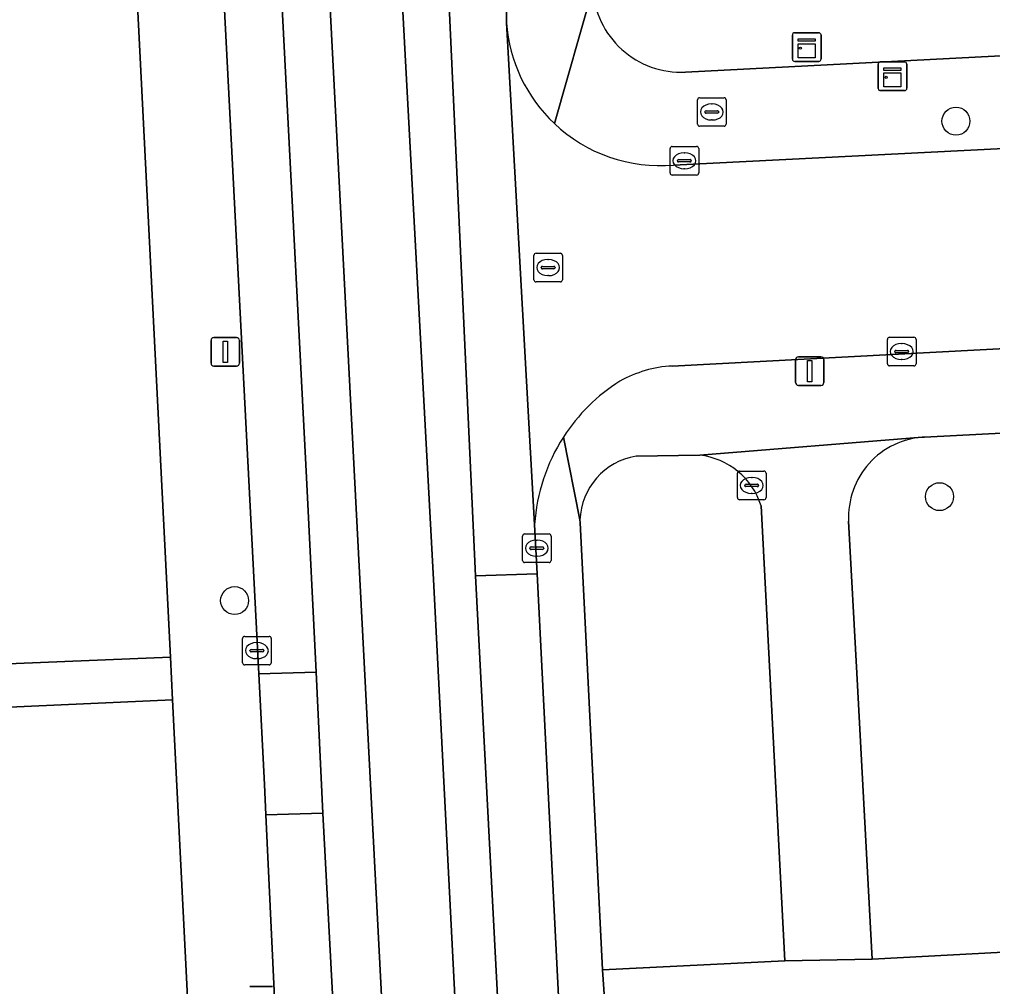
# Model space of a CAD drawing. Extents: x 161084 to 161928, y 385354 to 386522.
# Drawn here: x 161611.48 to 161645.5, y 385834.6 to 385868.42 of the extents above; entities that cross this region are included whole.
import ezdxf

# ---------------------------------------------------------------- set-up
doc = ezdxf.new("R2010")
doc.units = 0
for name, color, linetype in [('IMGEO_Boom', 7, 'Continuous'), ('IMGEO_Brandkraan', 7, 'Continuous'), ('IMGEO_Erf', 7, 'Continuous'), ('IMGEO_Groenvoorziening', 7, 'Continuous'), ('IMGEO_Kast', 7, 'Continuous'), ('IMGEO_Kolk', 7, 'Continuous'), ('IMGEO_Lichtmast', 7, 'Continuous'), ('IMGEO_Parkeervlak_gesloten', 7, 'Continuous'), ('IMGEO_Rijbaan_lokaal_gesloten', 7, 'Continuous'), ('IMGEO_Rijbaan_lokaal_open', 7, 'Continuous'), ('IMGEO_Rioolput', 7, 'Continuous'), ('IMGEO_Voetpad_open', 7, 'Continuous')]:
    doc.layers.add(name, color=color, linetype=linetype)

msp = doc.modelspace()

# ---------------------------------------------------------------- linework, layer by layer
at = {"layer": 'IMGEO_Boom'}
for centre in [(161644.223, 385864.862), (161643.649, 385851.731), (161618.999, 385848.097)]:
    msp.add_circle(centre, 0.489, dxfattribs=at)
at = {"layer": 'IMGEO_Brandkraan'}
for p, q in [((161635.187, 385864.757), (161635.187, 385865.609)), ((161635.262, 385865.683), (161636.114, 385865.683)), ((161635.675, 385865.463), (161635.7, 385865.463)), ((161636.188, 385865.609), (161636.188, 385864.757)), ((161635.446, 385865.177), (161635.446, 385865.189)), ((161635.884, 385865.14), (161635.486, 385865.14)), ((161635.489, 385865.226), (161635.887, 385865.226)), ((161635.93, 385865.189), (161635.93, 385865.177)), ((161636.114, 385864.683), (161635.262, 385864.683)), ((161635.698, 385864.903), (161635.673, 385864.903)), ((161636.582, 385851.698), (161636.582, 385852.55)), ((161636.657, 385852.624), (161637.509, 385852.624)), ((161637.583, 385852.55), (161637.583, 385851.698)), ((161636.841, 385852.118), (161636.841, 385852.13)), ((161636.884, 385852.167), (161637.282, 385852.167)), ((161637.07, 385852.404), (161637.095, 385852.404)), ((161637.325, 385852.13), (161637.325, 385852.118)), ((161637.279, 385852.081), (161636.881, 385852.081)), ((161637.093, 385851.844), (161637.068, 385851.844)), ((161637.509, 385851.624), (161636.657, 385851.624))]:
    msp.add_line(p, q, dxfattribs=at)
for points in [[(161635.187, 385864.757), (161635.187, 385865.609)], [(161635.262, 385865.683), (161636.114, 385865.683)], [(161636.188, 385865.609), (161636.188, 385864.757)], [(161636.114, 385864.683), (161635.262, 385864.683)], [(161636.582, 385851.698), (161636.582, 385852.55)], [(161636.657, 385852.624), (161637.509, 385852.624)], [(161637.583, 385852.55), (161637.583, 385851.698)], [(161637.509, 385851.624), (161636.657, 385851.624)]]:
    msp.add_lwpolyline(points, dxfattribs=at)
for centre, radius, start, end in [((161635.264, 385865.607), 0.0765, 91.552, 178.448), ((161635.264, 385865.607), 0.0765, 91.552, 178.448), ((161636.112, 385865.607), 0.0765, 1.552, 88.448), ((161636.112, 385865.607), 0.0765, 1.552, 88.448), ((161635.486, 385865.186), 0.0403, 85.8775, 175.7526), ((161635.483, 385865.176), 0.0366, 178.938, 274.7102), ((161635.887, 385865.183), 0.043, 264.8664, 352.4533), ((161635.891, 385865.188), 0.0386, 1.7309, 96.639), ((161635.264, 385864.759), 0.0765, 181.552, 268.448), ((161635.264, 385864.759), 0.0765, 181.552, 268.448), ((161636.112, 385864.759), 0.0765, 271.552, 358.448), ((161636.112, 385864.759), 0.0765, 271.552, 358.448), ((161636.659, 385852.548), 0.0765, 91.552, 178.448), ((161636.659, 385852.548), 0.0765, 91.552, 178.448), ((161637.507, 385852.548), 0.0765, 1.552, 88.448), ((161637.507, 385852.548), 0.0765, 1.552, 88.448), ((161636.881, 385852.127), 0.0403, 85.8775, 175.7526), ((161636.878, 385852.117), 0.0366, 178.938, 274.7102), ((161637.282, 385852.124), 0.043, 264.8664, 352.4533), ((161637.286, 385852.129), 0.0386, 1.7309, 96.639), ((161636.659, 385851.7), 0.0765, 181.552, 268.448), ((161636.659, 385851.7), 0.0765, 181.552, 268.448), ((161637.507, 385851.7), 0.0765, 271.552, 358.448), ((161637.507, 385851.7), 0.0765, 271.552, 358.448)]:
    msp.add_arc(centre, radius, start, end, dxfattribs=at)
for centre, major_axis, ratio, start_param, end_param in [((161635.674, 385865.183), (-0.387, 0.002), 0.722429, 4.712389, 7.853982), ((161635.699, 385865.183), (-0.39, 0.002), 0.717154, 1.570796, 4.712389), ((161637.069, 385852.124), (-0.387, 0.002), 0.722429, 4.712389, 7.853982), ((161637.094, 385852.124), (-0.39, 0.002), 0.717154, 1.570796, 4.712389)]:
    msp.add_ellipse(centre, major_axis=major_axis, ratio=ratio, start_param=start_param, end_param=end_param, dxfattribs=at)
at = {"layer": 'IMGEO_Erf'}
for points in [[(161634.763, 385866.577), (161657.734, 385867.759), (161657.33, 385875.44), (161654.792, 385875.31), (161654.606, 385878.945), (161657.144, 385879.074), (161656.93, 385882.271), (161654.467, 385882.157), (161654.3, 385885.787), (161654.133, 385889.423)], [(161610.779, 385845.871), (161616.753, 385846.114), (161615.146, 385877.914), (161609.149, 385877.618)], [(161616.828, 385844.629), (161610.86, 385844.353)], [(161618.16, 385818.263), (161616.828, 385844.629)]]:
    msp.add_lwpolyline(points, dxfattribs=at)
msp.add_arc((161634.605, 385869.658), 3.085, 182.828, 272.9264, dxfattribs=at)
at = {"layer": 'IMGEO_Groenvoorziening'}
for points in [[(161640.472, 385850.87), (161640.757, 385845.563), (161641.293, 385835.558), (161663.382, 385836.736), (161662.914, 385845.479), (161662.414, 385854.816), (161643.121, 385853.814)], [(161635.264, 385853.181), (161633.038, 385853.147)], [(161631.076, 385850.917), (161631.079, 385850.833), (161631.863, 385835.186), (161638.242, 385835.503), (161637.411, 385851.407)]]:
    msp.add_lwpolyline(points, dxfattribs=at)
for centre, radius, start, end in [((161643.266, 385851.019), 2.798, 92.9783, 183.0601), ((161633.415, 385850.837), 2.341, 99.2734, 178.0426), ((161634.987, 385850.66), 2.536, 17.1317, 83.7365)]:
    msp.add_arc(centre, radius, start, end, dxfattribs=at)
at = {"layer": 'IMGEO_Kast'}
for p, q in [((161638.506, 385867.028), (161638.506, 385867.869)), ((161638.506, 385867.869), (161638.506, 385867.028)), ((161638.581, 385867.953), (161639.422, 385867.953)), ((161639.422, 385867.953), (161638.581, 385867.953)), ((161639.506, 385867.878), (161639.506, 385867.037)), ((161639.506, 385867.037), (161639.506, 385867.878)), ((161639.431, 385866.953), (161638.59, 385866.953)), ((161638.59, 385866.953), (161639.431, 385866.953)), ((161641.505, 385866.007), (161641.505, 385866.848)), ((161641.505, 385866.848), (161641.505, 385866.007)), ((161641.58, 385866.932), (161642.421, 385866.932)), ((161642.421, 385866.932), (161641.58, 385866.932)), ((161642.505, 385866.857), (161642.505, 385866.016)), ((161642.505, 385866.016), (161642.505, 385866.857)), ((161642.43, 385865.932), (161641.589, 385865.932)), ((161641.589, 385865.932), (161642.43, 385865.932))]:
    msp.add_line(p, q, dxfattribs=at)
for points in [[(161638.701, 385867.743), (161639.301, 385867.743), (161639.301, 385867.658), (161638.701, 385867.658), (161638.701, 385867.743)], [(161638.701, 385867.568), (161639.301, 385867.568), (161639.301, 385867.079), (161638.701, 385867.079), (161638.701, 385867.568)], [(161641.7, 385866.722), (161642.3, 385866.722), (161642.3, 385866.637), (161641.7, 385866.637), (161641.7, 385866.722)], [(161641.7, 385866.547), (161642.3, 385866.547), (161642.3, 385866.058), (161641.7, 385866.058), (161641.7, 385866.547)]]:
    msp.add_lwpolyline(points, dxfattribs=at)
for centre in [(161638.785, 385867.417), (161641.784, 385866.396)]:
    msp.add_circle(centre, 0.0377, dxfattribs=at)
for centre, start, end in [((161638.584, 385867.875), 92.4484, 184.2845), ((161638.584, 385867.875), 92.4484, 184.2845), ((161639.428, 385867.875), 2.4484, 94.2845), ((161639.428, 385867.875), 2.4484, 94.2845), ((161638.584, 385867.031), 182.4484, 274.2845), ((161638.584, 385867.031), 182.4484, 274.2845), ((161639.428, 385867.031), 272.4484, 4.2845), ((161639.428, 385867.031), 272.4484, 4.2845), ((161641.583, 385866.854), 92.4484, 184.2845), ((161641.583, 385866.854), 92.4484, 184.2845), ((161642.427, 385866.854), 2.4484, 94.2845), ((161642.427, 385866.854), 2.4484, 94.2845), ((161641.583, 385866.01), 182.4484, 274.2845), ((161641.583, 385866.01), 182.4484, 274.2845), ((161642.427, 385866.01), 272.4484, 4.2845), ((161642.427, 385866.01), 272.4484, 4.2845)]:
    msp.add_arc(centre, 0.0779, start, end, dxfattribs=at)
at = {"layer": 'IMGEO_Kolk'}
for p, q in [((161634.227, 385863.052), (161634.227, 385863.904)), ((161634.302, 385863.978), (161635.154, 385863.978)), ((161634.715, 385863.758), (161634.74, 385863.758)), ((161635.228, 385863.904), (161635.228, 385863.052)), ((161634.486, 385863.472), (161634.486, 385863.484)), ((161634.924, 385863.435), (161634.526, 385863.435)), ((161634.529, 385863.521), (161634.927, 385863.521)), ((161634.97, 385863.484), (161634.97, 385863.472)), ((161635.154, 385862.978), (161634.302, 385862.978)), ((161634.738, 385863.198), (161634.713, 385863.198)), ((161641.827, 385856.378), (161641.827, 385857.23)), ((161641.902, 385857.304), (161642.754, 385857.304)), ((161642.828, 385857.23), (161642.828, 385856.378)), ((161642.129, 385856.847), (161642.527, 385856.847)), ((161642.315, 385857.084), (161642.34, 385857.084)), ((161642.086, 385856.798), (161642.086, 385856.81)), ((161642.524, 385856.761), (161642.126, 385856.761)), ((161642.338, 385856.524), (161642.313, 385856.524)), ((161642.57, 385856.81), (161642.57, 385856.798)), ((161642.754, 385856.304), (161641.902, 385856.304)), ((161629.142, 385850.428), (161629.994, 385850.428)), ((161629.067, 385849.502), (161629.067, 385850.354)), ((161629.555, 385850.208), (161629.58, 385850.208)), ((161630.068, 385850.354), (161630.068, 385849.502)), ((161629.326, 385849.922), (161629.326, 385849.934)), ((161629.764, 385849.885), (161629.366, 385849.885)), ((161629.369, 385849.971), (161629.767, 385849.971)), ((161629.81, 385849.934), (161629.81, 385849.922)), ((161629.994, 385849.428), (161629.142, 385849.428)), ((161629.578, 385849.648), (161629.553, 385849.648)), ((161619.277, 385845.92), (161619.277, 385846.772)), ((161619.352, 385846.846), (161620.204, 385846.846)), ((161620.278, 385846.772), (161620.278, 385845.92)), ((161619.536, 385846.34), (161619.536, 385846.352)), ((161619.974, 385846.303), (161619.576, 385846.303)), ((161619.579, 385846.389), (161619.977, 385846.389)), ((161619.765, 385846.626), (161619.79, 385846.626)), ((161620.02, 385846.352), (161620.02, 385846.34)), ((161619.788, 385846.066), (161619.763, 385846.066)), ((161620.204, 385845.846), (161619.352, 385845.846))]:
    msp.add_line(p, q, dxfattribs=at)
for points in [[(161634.227, 385863.052), (161634.227, 385863.904)], [(161634.302, 385863.978), (161635.154, 385863.978)], [(161635.228, 385863.904), (161635.228, 385863.052)], [(161635.154, 385862.978), (161634.302, 385862.978)], [(161641.827, 385856.378), (161641.827, 385857.23)], [(161641.902, 385857.304), (161642.754, 385857.304)], [(161642.828, 385857.23), (161642.828, 385856.378)], [(161642.754, 385856.304), (161641.902, 385856.304)], [(161629.142, 385850.428), (161629.994, 385850.428)], [(161629.067, 385849.502), (161629.067, 385850.354)], [(161630.068, 385850.354), (161630.068, 385849.502)], [(161629.994, 385849.428), (161629.142, 385849.428)], [(161619.277, 385845.92), (161619.277, 385846.772)], [(161619.352, 385846.846), (161620.204, 385846.846)], [(161620.278, 385846.772), (161620.278, 385845.92)], [(161620.204, 385845.846), (161619.352, 385845.846)]]:
    msp.add_lwpolyline(points, dxfattribs=at)
for centre, radius, start, end in [((161634.304, 385863.902), 0.0765, 91.552, 178.448), ((161634.304, 385863.902), 0.0765, 91.552, 178.448), ((161635.152, 385863.902), 0.0765, 1.552, 88.448), ((161635.152, 385863.902), 0.0765, 1.552, 88.448), ((161634.526, 385863.481), 0.0403, 85.8775, 175.7526), ((161634.523, 385863.471), 0.0366, 178.938, 274.7102), ((161634.927, 385863.478), 0.043, 264.8664, 352.4533), ((161634.931, 385863.483), 0.0386, 1.7309, 96.639), ((161634.304, 385863.054), 0.0765, 181.552, 268.448), ((161634.304, 385863.054), 0.0765, 181.552, 268.448), ((161635.152, 385863.054), 0.0765, 271.552, 358.448), ((161635.152, 385863.054), 0.0765, 271.552, 358.448), ((161641.904, 385857.228), 0.0765, 91.552, 178.448), ((161641.904, 385857.228), 0.0765, 91.552, 178.448), ((161642.752, 385857.228), 0.0765, 1.552, 88.448), ((161642.752, 385857.228), 0.0765, 1.552, 88.448), ((161642.126, 385856.807), 0.0403, 85.8775, 175.7526), ((161642.531, 385856.809), 0.0386, 1.7309, 96.639), ((161642.123, 385856.797), 0.0366, 178.938, 274.7102), ((161642.527, 385856.804), 0.043, 264.8664, 352.4533), ((161641.904, 385856.38), 0.0765, 181.552, 268.448), ((161641.904, 385856.38), 0.0765, 181.552, 268.448), ((161642.752, 385856.38), 0.0765, 271.552, 358.448), ((161642.752, 385856.38), 0.0765, 271.552, 358.448), ((161629.144, 385850.352), 0.0765, 91.552, 178.448), ((161629.144, 385850.352), 0.0765, 91.552, 178.448), ((161629.992, 385850.352), 0.0765, 1.552, 88.448), ((161629.992, 385850.352), 0.0765, 1.552, 88.448), ((161629.366, 385849.931), 0.0403, 85.8775, 175.7526), ((161629.363, 385849.921), 0.0366, 178.938, 274.7102), ((161629.767, 385849.928), 0.043, 264.8664, 352.4533), ((161629.771, 385849.933), 0.0386, 1.7309, 96.639), ((161629.144, 385849.504), 0.0765, 181.552, 268.448), ((161629.144, 385849.504), 0.0765, 181.552, 268.448), ((161629.992, 385849.504), 0.0765, 271.552, 358.448), ((161629.992, 385849.504), 0.0765, 271.552, 358.448), ((161619.354, 385846.77), 0.0765, 91.552, 178.448), ((161619.354, 385846.77), 0.0765, 91.552, 178.448), ((161620.202, 385846.77), 0.0765, 1.552, 88.448), ((161620.202, 385846.77), 0.0765, 1.552, 88.448), ((161619.576, 385846.349), 0.0403, 85.8775, 175.7526), ((161619.573, 385846.339), 0.0366, 178.938, 274.7102), ((161619.977, 385846.346), 0.043, 264.8664, 352.4533), ((161619.981, 385846.351), 0.0386, 1.7309, 96.639), ((161619.354, 385845.922), 0.0765, 181.552, 268.448), ((161619.354, 385845.922), 0.0765, 181.552, 268.448), ((161620.202, 385845.922), 0.0765, 271.552, 358.448), ((161620.202, 385845.922), 0.0765, 271.552, 358.448)]:
    msp.add_arc(centre, radius, start, end, dxfattribs=at)
for centre, major_axis, ratio, start_param, end_param in [((161634.714, 385863.478), (-0.387, 0.002), 0.722429, 4.712389, 7.853982), ((161634.739, 385863.478), (-0.39, 0.002), 0.717154, 1.570796, 4.712389), ((161642.314, 385856.804), (-0.387, 0.002), 0.722429, 4.712389, 7.853982), ((161642.339, 385856.804), (-0.39, 0.002), 0.717154, 1.570796, 4.712389), ((161629.554, 385849.928), (-0.387, 0.002), 0.722429, 4.712389, 7.853982), ((161629.579, 385849.928), (-0.39, 0.002), 0.717154, 1.570796, 4.712389), ((161619.764, 385846.346), (-0.387, 0.002), 0.722429, 4.712389, 7.853982), ((161619.789, 385846.346), (-0.39, 0.002), 0.717154, 1.570796, 4.712389)]:
    msp.add_ellipse(centre, major_axis=major_axis, ratio=ratio, start_param=start_param, end_param=end_param, dxfattribs=at)
at = {"layer": 'IMGEO_Lichtmast'}
for p, q in [((161618.175, 385856.397), (161618.175, 385857.197)), ((161618.175, 385857.197), (161618.175, 385856.397)), ((161618.275, 385857.297), (161619.065, 385857.297)), ((161619.065, 385857.297), (161618.275, 385857.297)), ((161619.165, 385857.197), (161619.165, 385856.397)), ((161619.165, 385856.397), (161619.165, 385857.197)), ((161638.615, 385855.722), (161638.615, 385856.522)), ((161638.615, 385856.522), (161638.615, 385855.722)), ((161638.715, 385856.622), (161639.505, 385856.622)), ((161639.505, 385856.622), (161638.715, 385856.622)), ((161639.605, 385856.522), (161639.605, 385855.722)), ((161639.605, 385855.722), (161639.605, 385856.522)), ((161619.065, 385856.297), (161618.275, 385856.297)), ((161618.275, 385856.297), (161619.065, 385856.297)), ((161639.505, 385855.622), (161638.715, 385855.622)), ((161638.715, 385855.622), (161639.505, 385855.622)), ((161619.536, 385834.601), (161620.326, 385834.601)), ((161620.326, 385834.601), (161619.536, 385834.601))]:
    msp.add_line(p, q, dxfattribs=at)
for points in [[(161618.595, 385857.172), (161618.745, 385857.172), (161618.745, 385856.422), (161618.595, 385856.422), (161618.595, 385857.172)], [(161639.035, 385856.497), (161639.185, 385856.497), (161639.185, 385855.747), (161639.035, 385855.747), (161639.035, 385856.497)]]:
    msp.add_lwpolyline(points, dxfattribs=at)
for centre, start, end in [((161618.275, 385857.197), 90, 180), ((161618.275, 385857.197), 90, 180), ((161619.065, 385857.197), 0, 90), ((161619.065, 385857.197), 360, 90), ((161638.715, 385856.522), 90, 180), ((161638.715, 385856.522), 90, 180), ((161639.505, 385856.522), 0, 90), ((161639.505, 385856.522), 360, 90), ((161618.275, 385856.397), 180, 270), ((161618.275, 385856.397), 180, 270), ((161619.065, 385856.397), 270, 0), ((161619.065, 385856.397), 270, 0), ((161638.715, 385855.722), 180, 270), ((161638.715, 385855.722), 180, 270), ((161639.505, 385855.722), 270, 0), ((161639.505, 385855.722), 270, 0)]:
    msp.add_arc(centre, 0.1, start, end, dxfattribs=at)
at = {"layer": 'IMGEO_Parkeervlak_gesloten'}
for points in [[(161616.626, 385946.667), (161614.619, 385946.541), (161619.842, 385845.53), (161621.846, 385845.592), (161621.517, 385852.4)], [(161629.577, 385849.03), (161627.419, 385848.962), (161629.447, 385810.188), (161631.518, 385810.27), (161631.479, 385811.403)], [(161622.084, 385840.658), (161620.092, 385840.609), (161620.977, 385821.892), (161623.088, 385821.908)]]:
    msp.add_lwpolyline(points, close=True, dxfattribs=at)
at = {"layer": 'IMGEO_Rijbaan_lokaal_gesloten'}
for points in [[(161609.755, 386116.483), (161609.888, 386111.583), (161615.421, 386003.25), (161621.471, 385885.633), (161624.888, 385819.708), (161623.138, 385819.708), (161623.088, 385821.908), (161620.977, 385821.892), (161621.139, 385818.466), (161622.2, 385799.696), (161622.239, 385797.159), (161622.584, 385789.922), (161622.936, 385782.114), (161622.454, 385768.815), (161628.111, 385769.278), (161627.933, 385773.325), (161627.846, 385775.559)], [(161608.121, 386114.983), (161608.28, 386111.508), (161610.496, 386068.225), (161613.555, 386006.567), (161613.759, 386002.917), (161616.359, 385953.05), (161616.626, 385946.667), (161621.517, 385852.4), (161621.846, 385845.592), (161622.084, 385840.658), (161623.088, 385821.908), (161623.138, 385819.708), (161624.888, 385819.708), (161621.471, 385885.633), (161615.421, 386003.25)], [(161629.169, 385775.611), (161629.224, 385773.391), (161629.375, 385769.365), (161634.397, 385769.669), (161633.995, 385772.614), (161633.899, 385773.407), (161631.831, 385773.325), (161628.656, 385802.704), (161628.006, 385808.738), (161625.952, 385848.838), (161624.789, 385870.438), (161618.273, 385997.454)]]:
    msp.add_lwpolyline(points, dxfattribs=at)
for points in [[(161623.939, 385920.504), (161621.416, 385967.055), (161621.139, 385974.738), (161619.82, 385997.552), (161618.273, 385997.454), (161624.789, 385870.438), (161625.952, 385848.838), (161628.006, 385808.738), (161628.656, 385802.704), (161631.831, 385773.325), (161633.899, 385773.407), (161633.506, 385774.183), (161631.706, 385790.183), (161629.447, 385810.188), (161627.419, 385848.962), (161626.423, 385870.671)], [(161621.846, 385845.592), (161619.842, 385845.53), (161620.042, 385841.67), (161620.092, 385840.609), (161622.084, 385840.658)]]:
    msp.add_lwpolyline(points, close=True, dxfattribs=at)
at = {"layer": 'IMGEO_Rijbaan_lokaal_open'}
msp.add_lwpolyline([(161628.505, 385868.302), (161628.487, 385870.725), (161626.423, 385870.671), (161627.419, 385848.962), (161629.577, 385849.03), (161629.49, 385850.763)], close=True, dxfattribs=at)
for points in [[(161628.505, 385868.302), (161629.49, 385850.763)], [(161634.304, 385856.3), (161674.524, 385858.43), (161674.089, 385865.328)], [(161674.089, 385865.328), (161634.352, 385863.328)]]:
    msp.add_lwpolyline(points, dxfattribs=at)
for centre, radius, start, end in [((161633.883, 385868.7), 5.393, 184.2359, 226.6757), ((161633.881, 385868.694), 5.387, 226.6491, 275.0195), ((161634.515, 385852.151), 4.154, 92.9072, 119.4377), ((161635.879, 385850.347), 6.403, 122.1399, 147.219), ((161635.889, 385850.344), 6.413, 147.2445, 176.2578)]:
    msp.add_arc(centre, radius, start, end, dxfattribs=at)
at = {"layer": 'IMGEO_Rioolput'}
for p, q in [((161629.464, 385859.315), (161629.464, 385860.167)), ((161629.539, 385860.241), (161630.391, 385860.241)), ((161629.952, 385860.021), (161629.977, 385860.021)), ((161630.465, 385860.167), (161630.465, 385859.315)), ((161629.723, 385859.735), (161629.723, 385859.747)), ((161630.161, 385859.698), (161629.763, 385859.698)), ((161629.766, 385859.784), (161630.164, 385859.784)), ((161630.207, 385859.747), (161630.207, 385859.735)), ((161630.391, 385859.241), (161629.539, 385859.241)), ((161629.975, 385859.461), (161629.95, 385859.461))]:
    msp.add_line(p, q, dxfattribs=at)
for points in [[(161629.464, 385859.315), (161629.464, 385860.167)], [(161629.539, 385860.241), (161630.391, 385860.241)], [(161630.465, 385860.167), (161630.465, 385859.315)], [(161630.391, 385859.241), (161629.539, 385859.241)]]:
    msp.add_lwpolyline(points, dxfattribs=at)
for centre, radius, start, end in [((161629.541, 385860.165), 0.0765, 91.552, 178.448), ((161629.541, 385860.165), 0.0765, 91.552, 178.448), ((161630.389, 385860.165), 0.0765, 1.552, 88.448), ((161630.389, 385860.165), 0.0765, 1.552, 88.448), ((161629.763, 385859.744), 0.0403, 85.8775, 175.7526), ((161629.76, 385859.734), 0.0366, 178.938, 274.7102), ((161630.164, 385859.741), 0.043, 264.8664, 352.4533), ((161630.168, 385859.746), 0.0386, 1.7309, 96.639), ((161629.541, 385859.317), 0.0765, 181.552, 268.448), ((161629.541, 385859.317), 0.0765, 181.552, 268.448), ((161630.389, 385859.317), 0.0765, 271.552, 358.448), ((161630.389, 385859.317), 0.0765, 271.552, 358.448)]:
    msp.add_arc(centre, radius, start, end, dxfattribs=at)
for centre, major_axis, ratio, start_param, end_param in [((161629.951, 385859.741), (-0.387, 0.002), 0.722429, 4.712389, 7.853982), ((161629.976, 385859.741), (-0.39, 0.002), 0.717154, 1.570796, 4.712389)]:
    msp.add_ellipse(centre, major_axis=major_axis, ratio=ratio, start_param=start_param, end_param=end_param, dxfattribs=at)
at = {"layer": 'IMGEO_Voetpad_open'}
for points in [[(161629.443, 385911.3), (161626.634, 385966.341), (161626.561, 385967.777), (161623.425, 385967.572), (161623.545, 385967.084), (161628.487, 385870.725), (161628.505, 385868.302)], [(161614.619, 385946.541), (161614.595, 385947.001), (161611.591, 385946.819), (161614.699, 385885.857), (161614.921, 385882.366), (161615.146, 385877.914), (161616.753, 385846.114), (161616.828, 385844.629), (161618.16, 385818.263), (161619.578, 385814.148)], [(161621.139, 385818.466), (161620.977, 385821.892), (161620.092, 385840.609), (161620.042, 385841.67), (161619.842, 385845.53), (161614.619, 385946.541)], [(161630.183, 385864.777), (161631.524, 385869.506), (161629.78, 385904.517), (161629.769, 385904.569), (161629.443, 385911.3)], [(161734.108, 385868.334), (161733.907, 385871.68), (161659.281, 385867.839), (161657.734, 385867.759), (161634.763, 385866.577)], [(161631.524, 385869.506), (161630.183, 385864.777)], [(161634.352, 385863.328), (161674.089, 385865.328), (161676.856, 385865.472), (161734.108, 385868.334)], [(161686.115, 385857.083), (161685.739, 385857.432), (161685.334, 385857.747), (161684.902, 385858.024), (161684.447, 385858.261), (161683.973, 385858.457), (161683.483, 385858.61), (161682.981, 385858.718), (161682.472, 385858.781), (161681.959, 385858.799), (161681.762, 385858.793), (161677.201, 385858.564), (161674.524, 385858.43), (161634.304, 385856.3)], [(161633.038, 385853.147), (161635.264, 385853.181), (161643.038, 385853.817), (161643.121, 385853.814), (161662.414, 385854.816), (161664.075, 385854.867), (161682.428, 385855.809), (161686.765, 385856.29), (161686.457, 385856.701), (161686.115, 385857.083)], [(161631.079, 385850.833), (161631.076, 385850.917), (161630.496, 385853.814)], [(161630.496, 385853.814), (161631.076, 385850.917)], [(161643.121, 385853.814), (161643.038, 385853.817), (161635.264, 385853.181)], [(161637.411, 385851.407), (161638.242, 385835.503), (161641.293, 385835.558), (161640.757, 385845.563)], [(161629.49, 385850.763), (161629.577, 385849.03), (161631.479, 385811.403), (161631.518, 385810.27), (161631.877, 385802.849), (161632.376, 385802.875), (161632.783, 385795.869), (161635.344, 385796.097), (161635.326, 385796.428), (161634.892, 385802.634), (161634.682, 385808.756), (161634.629, 385811.906), (161633.051, 385812.167), (161632.573, 385821.672), (161632.337, 385826.352), (161631.968, 385833.656), (161631.863, 385835.186), (161631.079, 385850.833)], [(161640.757, 385845.563), (161640.472, 385850.87)], [(161610.86, 385844.353), (161616.828, 385844.629), (161616.753, 385846.114), (161610.779, 385845.871)], [(161663.382, 385836.736), (161641.293, 385835.558), (161638.242, 385835.503), (161631.863, 385835.186), (161631.968, 385833.656), (161639.542, 385834.067), (161643.591, 385834.265), (161643.655, 385832.956), (161645.566, 385833.097)]]:
    msp.add_lwpolyline(points, dxfattribs=at)
for centre, radius, start, end in [((161634.605, 385869.658), 3.085, 182.828, 272.9264), ((161633.883, 385868.7), 5.393, 184.2359, 226.6757), ((161633.881, 385868.694), 5.387, 226.6491, 275.0195), ((161634.515, 385852.151), 4.154, 92.9072, 119.4377), ((161635.879, 385850.347), 6.403, 122.1399, 147.219), ((161635.889, 385850.344), 6.413, 147.2445, 176.2578), ((161643.266, 385851.019), 2.798, 92.9783, 183.0601), ((161633.415, 385850.837), 2.341, 99.2734, 178.0426), ((161634.987, 385850.66), 2.536, 17.1317, 83.7365)]:
    msp.add_arc(centre, radius, start, end, dxfattribs=at)

doc.saveas('drawing.dxf')
